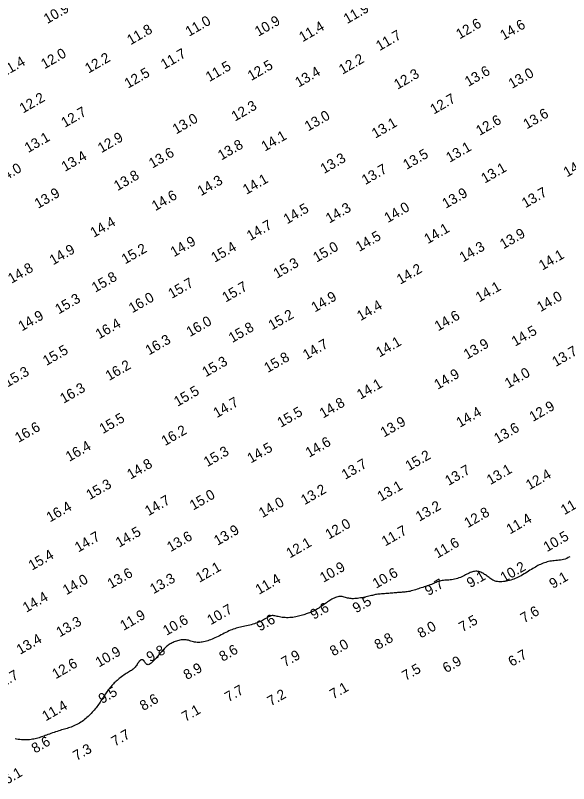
# Model space of a CAD drawing. Extents: x 3024098 to 3056816, y 418252 to 509144.
# Drawn here: x 3035779.9 to 3036054.1, y 419171.7 to 419552.6 of the extents above; entities that cross this region are included whole.
import ezdxf

# ---------------------------------------------------------------- set-up
doc = ezdxf.new("R2010")
doc.units = 0
doc.layers.add('V-CHAN-CONT-EL10', color=7, linetype='Continuous')
doc.layers.add('V-TOPO-SOUN-0911', color=7, linetype='Continuous')

msp = doc.modelspace()

# ---------------------------------------------------------------- linework, layer by layer
at = {"layer": 'V-CHAN-CONT-EL10'}
msp.add_lwpolyline([(3036054.7, 419284.19), (3036053.94, 419283.78), (3036053.18, 419283.41), (3036052.41, 419283.11), (3036051.64, 419282.87), (3036050.86, 419282.7), (3036050.09, 419282.57), (3036049.31, 419282.48), (3036048.54, 419282.41), (3036047.78, 419282.35), (3036047.02, 419282.28), (3036046.28, 419282.21), (3036045.55, 419282.11), (3036044.84, 419281.98), (3036044.14, 419281.83), (3036043.45, 419281.65), (3036042.77, 419281.45), (3036042.1, 419281.23), (3036041.45, 419280.99), (3036040.8, 419280.73), (3036040.17, 419280.44), (3036039.54, 419280.14), (3036038.91, 419279.82), (3036038.28, 419279.49), (3036037.64, 419279.13), (3036037, 419278.75), (3036036.34, 419278.35), (3036035.66, 419277.94), (3036034.96, 419277.5), (3036034.25, 419277.06), (3036033.52, 419276.6), (3036032.78, 419276.15), (3036032.04, 419275.7), (3036031.29, 419275.26), (3036030.55, 419274.84), (3036029.81, 419274.44), (3036029.09, 419274.07), (3036028.37, 419273.74), (3036027.65, 419273.43), (3036026.93, 419273.15), (3036026.21, 419272.9), (3036025.49, 419272.67), (3036024.77, 419272.47), (3036024.03, 419272.29), (3036023.28, 419272.14), (3036022.53, 419272.01), (3036021.77, 419271.92), (3036021.03, 419271.85), (3036020.3, 419271.83), (3036019.59, 419271.85), (3036018.91, 419271.91), (3036018.26, 419272.02), (3036017.66, 419272.18), (3036017.09, 419272.39), (3036016.55, 419272.63), (3036016.04, 419272.91), (3036015.56, 419273.21), (3036015.09, 419273.53), (3036014.64, 419273.86), (3036014.2, 419274.2), (3036013.76, 419274.54), (3036013.33, 419274.87), (3036012.89, 419275.2), (3036012.46, 419275.51), (3036012.02, 419275.8), (3036011.57, 419276.07), (3036011.11, 419276.31), (3036010.63, 419276.52), (3036010.14, 419276.7), (3036009.64, 419276.84), (3036009.12, 419276.95), (3036008.6, 419277.01), (3036008.06, 419277.02), (3036007.52, 419276.99), (3036006.98, 419276.92), (3036006.44, 419276.79), (3036005.89, 419276.61), (3036005.34, 419276.39), (3036004.78, 419276.12), (3036004.22, 419275.84), (3036003.64, 419275.53), (3036003.04, 419275.21), (3036002.43, 419274.89), (3036001.79, 419274.58), (3036001.12, 419274.28), (3036000.44, 419274), (3035999.73, 419273.74), (3035999.01, 419273.5), (3035998.29, 419273.29), (3035997.56, 419273.1), (3035996.83, 419272.95), (3035996.11, 419272.82), (3035995.41, 419272.73), (3035994.71, 419272.67), (3035994.02, 419272.62), (3035993.35, 419272.58), (3035992.69, 419272.54), (3035992.05, 419272.48), (3035991.42, 419272.4), (3035990.8, 419272.29), (3035990.2, 419272.14), (3035989.61, 419271.95), (3035989.02, 419271.74), (3035988.45, 419271.51), (3035987.87, 419271.27), (3035987.3, 419271.02), (3035986.72, 419270.77), (3035986.14, 419270.53), (3035985.55, 419270.3), (3035984.95, 419270.08), (3035984.33, 419269.88), (3035983.71, 419269.67), (3035983.08, 419269.47), (3035982.43, 419269.27), (3035981.76, 419269.06), (3035981.08, 419268.84), (3035980.39, 419268.61), (3035979.68, 419268.37), (3035978.97, 419268.12), (3035978.25, 419267.89), (3035977.53, 419267.66), (3035976.82, 419267.44), (3035976.12, 419267.25), (3035975.43, 419267.08), (3035974.76, 419266.95), (3035974.11, 419266.84), (3035973.48, 419266.76), (3035972.86, 419266.7), (3035972.25, 419266.64), (3035971.66, 419266.6), (3035971.07, 419266.56), (3035970.49, 419266.52), (3035969.92, 419266.48), (3035969.34, 419266.43), (3035968.77, 419266.38), (3035968.18, 419266.32), (3035967.58, 419266.27), (3035966.97, 419266.21), (3035966.33, 419266.16), (3035965.66, 419266.1), (3035964.97, 419266.06), (3035964.25, 419266.01), (3035963.52, 419265.96), (3035962.79, 419265.92), (3035962.06, 419265.87), (3035961.36, 419265.81), (3035960.69, 419265.75), (3035960.05, 419265.69), (3035959.47, 419265.61), (3035958.92, 419265.53), (3035958.4, 419265.43), (3035957.9, 419265.33), (3035957.39, 419265.21), (3035956.87, 419265.09), (3035956.33, 419264.96), (3035955.76, 419264.82), (3035955.14, 419264.67), (3035954.48, 419264.52), (3035953.79, 419264.36), (3035953.08, 419264.21), (3035952.35, 419264.06), (3035951.62, 419263.92), (3035950.89, 419263.79), (3035950.17, 419263.67), (3035949.47, 419263.58), (3035948.79, 419263.51), (3035948.13, 419263.46), (3035947.49, 419263.44), (3035946.86, 419263.44), (3035946.25, 419263.47), (3035945.66, 419263.54), (3035945.09, 419263.64), (3035944.53, 419263.77), (3035943.99, 419263.92), (3035943.45, 419264.08), (3035942.92, 419264.24), (3035942.39, 419264.38), (3035941.85, 419264.49), (3035941.32, 419264.56), (3035940.77, 419264.57), (3035940.22, 419264.52), (3035939.65, 419264.4), (3035939.08, 419264.23), (3035938.51, 419264.01), (3035937.94, 419263.76), (3035937.37, 419263.47), (3035936.8, 419263.16), (3035936.25, 419262.84), (3035935.71, 419262.5), (3035935.18, 419262.16), (3035934.66, 419261.81), (3035934.14, 419261.46), (3035933.61, 419261.1), (3035933.08, 419260.73), (3035932.55, 419260.35), (3035932, 419259.97), (3035931.43, 419259.58), (3035930.86, 419259.2), (3035930.27, 419258.81), (3035929.68, 419258.43), (3035929.09, 419258.07), (3035928.5, 419257.73), (3035927.91, 419257.41), (3035927.33, 419257.11), (3035926.76, 419256.85), (3035926.19, 419256.61), (3035925.64, 419256.4), (3035925.08, 419256.2), (3035924.52, 419256.02), (3035923.95, 419255.85), (3035923.37, 419255.67), (3035922.77, 419255.49), (3035922.16, 419255.31), (3035921.54, 419255.12), (3035920.89, 419254.94), (3035920.22, 419254.76), (3035919.54, 419254.59), (3035918.84, 419254.43), (3035918.12, 419254.3), (3035917.37, 419254.19), (3035916.61, 419254.1), (3035915.84, 419254.05), (3035915.06, 419254.02), (3035914.29, 419254.02), (3035913.53, 419254.05), (3035912.79, 419254.1), (3035912.07, 419254.17), (3035911.39, 419254.28), (3035910.76, 419254.4), (3035910.16, 419254.54), (3035909.59, 419254.68), (3035909.06, 419254.81), (3035908.55, 419254.92), (3035908.06, 419255), (3035907.59, 419255.04), (3035907.14, 419255.02), (3035906.69, 419254.94), (3035906.25, 419254.81), (3035905.8, 419254.62), (3035905.36, 419254.4), (3035904.9, 419254.14), (3035904.43, 419253.86), (3035903.94, 419253.56), (3035903.42, 419253.25), (3035902.88, 419252.94), (3035902.31, 419252.64), (3035901.71, 419252.34), (3035901.09, 419252.04), (3035900.44, 419251.76), (3035899.76, 419251.49), (3035899.06, 419251.23), (3035898.33, 419250.98), (3035897.58, 419250.75), (3035896.81, 419250.54), (3035896.02, 419250.34), (3035895.23, 419250.15), (3035894.44, 419249.97), (3035893.65, 419249.8), (3035892.88, 419249.64), (3035892.12, 419249.47), (3035891.39, 419249.31), (3035890.67, 419249.14), (3035889.96, 419248.96), (3035889.26, 419248.77), (3035888.57, 419248.56), (3035887.87, 419248.33), (3035887.16, 419248.06), (3035886.44, 419247.77), (3035885.7, 419247.44), (3035884.95, 419247.08), (3035884.18, 419246.69), (3035883.41, 419246.29), (3035882.63, 419245.88), (3035881.85, 419245.47), (3035881.08, 419245.07), (3035880.31, 419244.68), (3035879.56, 419244.31), (3035878.81, 419243.96), (3035878.07, 419243.63), (3035877.35, 419243.33), (3035876.63, 419243.04), (3035875.93, 419242.79), (3035875.23, 419242.56), (3035874.54, 419242.35), (3035873.86, 419242.17), (3035873.19, 419242.02), (3035872.53, 419241.9), (3035871.88, 419241.81), (3035871.23, 419241.76), (3035870.59, 419241.74), (3035869.96, 419241.77), (3035869.34, 419241.84), (3035868.72, 419241.95), (3035868.12, 419242.1), (3035867.51, 419242.27), (3035866.91, 419242.45), (3035866.31, 419242.62), (3035865.7, 419242.79), (3035865.1, 419242.92), (3035864.49, 419243.03), (3035863.88, 419243.08), (3035863.26, 419243.09), (3035862.64, 419243.06), (3035862.03, 419242.99), (3035861.42, 419242.89), (3035860.82, 419242.76), (3035860.23, 419242.6), (3035859.66, 419242.42), (3035859.1, 419242.23), (3035858.56, 419242.02), (3035858.03, 419241.79), (3035857.52, 419241.54), (3035857.02, 419241.28), (3035856.54, 419240.99), (3035856.08, 419240.68), (3035855.62, 419240.36), (3035855.19, 419240.01), (3035854.77, 419239.65), (3035854.36, 419239.28), (3035853.96, 419238.89), (3035853.58, 419238.5), (3035853.21, 419238.11), (3035852.85, 419237.72), (3035852.51, 419237.33), (3035852.17, 419236.95), (3035851.84, 419236.58), (3035851.51, 419236.2), (3035851.17, 419235.81), (3035850.82, 419235.4), (3035850.45, 419234.98), (3035850.05, 419234.52), (3035849.62, 419234.02), (3035849.16, 419233.49), (3035848.67, 419232.94), (3035848.17, 419232.4), (3035847.65, 419231.89), (3035847.14, 419231.44), (3035846.65, 419231.07), (3035846.18, 419230.82), (3035845.75, 419230.69), (3035845.36, 419230.73), (3035845.01, 419230.89), (3035844.69, 419231.15), (3035844.4, 419231.47), (3035844.13, 419231.84), (3035843.88, 419232.2), (3035843.63, 419232.55), (3035843.38, 419232.83), (3035843.13, 419233.04), (3035842.88, 419233.16), (3035842.62, 419233.2), (3035842.35, 419233.17), (3035842.09, 419233.07), (3035841.82, 419232.9), (3035841.55, 419232.67), (3035841.28, 419232.38), (3035841.01, 419232.04), (3035840.74, 419231.65), (3035840.46, 419231.24), (3035840.18, 419230.81), (3035839.88, 419230.37), (3035839.58, 419229.94), (3035839.26, 419229.52), (3035838.92, 419229.13), (3035838.56, 419228.78), (3035838.18, 419228.46), (3035837.78, 419228.16), (3035837.36, 419227.88), (3035836.91, 419227.59), (3035836.44, 419227.3), (3035835.93, 419227), (3035835.4, 419226.68), (3035834.84, 419226.32), (3035834.25, 419225.94), (3035833.65, 419225.53), (3035833.05, 419225.11), (3035832.45, 419224.67), (3035831.86, 419224.23), (3035831.29, 419223.79), (3035830.75, 419223.35), (3035830.24, 419222.92), (3035829.77, 419222.49), (3035829.32, 419222.07), (3035828.89, 419221.64), (3035828.48, 419221.21), (3035828.08, 419220.77), (3035827.68, 419220.32), (3035827.29, 419219.86), (3035826.89, 419219.38), (3035826.48, 419218.89), (3035826.08, 419218.38), (3035825.67, 419217.85), (3035825.27, 419217.32), (3035824.87, 419216.77), (3035824.47, 419216.22), (3035824.09, 419215.65), (3035823.71, 419215.08), (3035823.34, 419214.51), (3035822.98, 419213.93), (3035822.61, 419213.35), (3035822.25, 419212.77), (3035821.88, 419212.18), (3035821.5, 419211.6), (3035821.11, 419211.03), (3035820.7, 419210.46), (3035820.29, 419209.9), (3035819.86, 419209.34), (3035819.41, 419208.78), (3035818.95, 419208.23), (3035818.48, 419207.68), (3035817.99, 419207.14), (3035817.49, 419206.59), (3035816.98, 419206.05), (3035816.45, 419205.52), (3035815.9, 419205), (3035815.35, 419204.48), (3035814.77, 419203.98), (3035814.17, 419203.49), (3035813.56, 419203.02), (3035812.93, 419202.57), (3035812.28, 419202.15), (3035811.61, 419201.74), (3035810.93, 419201.36), (3035810.25, 419201), (3035809.56, 419200.67), (3035808.87, 419200.36), (3035808.18, 419200.07), (3035807.5, 419199.81), (3035806.83, 419199.57), (3035806.17, 419199.35), (3035805.51, 419199.14), (3035804.85, 419198.94), (3035804.18, 419198.74), (3035803.5, 419198.55), (3035802.8, 419198.34), (3035802.08, 419198.12), (3035801.33, 419197.89), (3035800.56, 419197.65), (3035799.79, 419197.39), (3035799.01, 419197.12), (3035798.24, 419196.86), (3035797.48, 419196.59), (3035796.73, 419196.32), (3035796.02, 419196.06), (3035795.34, 419195.81), (3035794.69, 419195.57), (3035794.07, 419195.34), (3035793.46, 419195.12), (3035792.86, 419194.91), (3035792.26, 419194.71), (3035791.65, 419194.52), (3035791.03, 419194.34), (3035790.4, 419194.17), (3035789.74, 419194.01), (3035789.06, 419193.86), (3035788.37, 419193.74), (3035787.65, 419193.63), (3035786.9, 419193.54), (3035786.13, 419193.48), (3035785.34, 419193.44), (3035784.52, 419193.43), (3035783.69, 419193.45), (3035782.85, 419193.49), (3035782.03, 419193.56), (3035781.22, 419193.66), (3035780.44, 419193.78), (3035779.7, 419193.92)], dxfattribs=at)

# ---------------------------------------------------------------- texts
at = {"layer": 'V-TOPO-SOUN-0911'}
for s, p in [('10.9 ', (3035795.69, 419548.3)), ('11.9 ', (3035944.34, 419548.3)), ('11.0 ', (3035865.94, 419542)), ('10.9 ', (3035900.31, 419542.03)), ('11.4 ', (3035922.23, 419539.28)), ('12.6 ', (3036000.08, 419540.69)), ('14.6 ', (3036021.9, 419540.17)), ('11.8 ', (3035836.99, 419537.8)), ('11.7 ', (3035960.38, 419534.88)), ('12.0 ', (3035794.32, 419525.89)), ('12.2 ', (3035816.12, 419523.73)), ('11.7 ', (3035853.69, 419525.76)), ('11.4 ', (3035773.97, 419521.86)), ('12.5 ', (3035896.76, 419520.05)), ('12.2 ', (3035941.98, 419523.17)), ('12.5 ', (3035835.7, 419516.25)), ('11.5 ', (3035875.99, 419519.53)), ('13.4 ', (3035920.29, 419516.8)), ('13.6 ', (3036004.41, 419517.17)), ('13.0 ', (3036026.08, 419516.15)), ('12.3 ', (3035969.31, 419515.75)), ('12.2 ', (3035783.68, 419503.94)), ('12.7 ', (3035987.29, 419503.42)), ('12.7 ', (3035804.35, 419496.86)), ('12.3 ', (3035888.76, 419499.97)), ('13.0 ', (3035859.55, 419493.57)), ('13.0 ', (3035925.03, 419495.05)), ('13.6 ', (3036033.38, 419496.07)), ('13.1 ', (3035958.3, 419491.49)), ('12.6 ', (3036009.96, 419492.83)), ('13.1 ', (3035786.22, 419484.34)), ('12.9 ', (3035822.49, 419484.26)), ('14.1 ', (3035903.54, 419485.06)), ('13.8 ', (3035882, 419480.65)), ('13.1 ', (3035995.11, 419479.52)), ('13.4 ', (3035804.48, 419475.04)), ('13.6 ', (3035847.78, 419476.65)), ('13.5 ', (3035973.79, 419475.99)), ('13.3 ', (3035932.86, 419473.96)), ('14.2 ', (3036053.3, 419472.28)), ('14.0 ', (3035772.18, 419468.97)), ('13.7 ', (3035953.33, 419468.48)), ('13.1 ', (3036012.53, 419469.18)), ('13.8 ', (3035830.46, 419465.46)), ('14.3 ', (3035871.87, 419462.93)), ('14.1 ', (3035894.39, 419463.64)), ('13.9 ', (3035791.13, 419456.67)), ('14.6 ', (3035849.23, 419455.52)), ('13.9 ', (3035993.22, 419456.7)), ('13.7 ', (3036032.66, 419456.96)), ('14.5 ', (3035914.54, 419448.99)), ('14.3 ', (3035935.48, 419449.38)), ('14.0 ', (3035964.5, 419449.64)), ('14.4 ', (3035818.75, 419442.33)), ('14.7 ', (3035896.31, 419440.75)), ('14.1 ', (3035984.28, 419439.16)), ('13.9 ', (3036021.8, 419436.62)), ('14.9 ', (3035858.51, 419432.72)), ('14.5 ', (3035950.33, 419435.31)), ('14.9 ', (3035798.57, 419428.68)), ('15.2 ', (3035834.27, 419429.14)), ('15.4 ', (3035878.66, 419429.96)), ('15.0 ', (3035929.2, 419430.02)), ('14.3 ', (3036001.79, 419430.09)), ('14.1 ', (3036041.11, 419426.07)), ('15.3 ', (3035909.53, 419422.02)), ('14.8 ', (3035777.94, 419419.53)), ('14.2 ', (3035970.69, 419419.1)), ('15.8 ', (3035819.47, 419415.1)), ('15.7 ', (3035857.4, 419412.05)), ('15.7 ', (3035884.14, 419410.24)), ('14.1 ', (3036009.77, 419410.26)), ('15.3 ', (3035801.33, 419404.34)), ('16.0 ', (3035837.83, 419404.89)), ('14.9 ', (3035928.33, 419405.32)), ('14.0 ', (3036040.16, 419405.45)), ('14.4 ', (3035950.93, 419400.99)), ('14.9 ', (3035783.09, 419395.91)), ('15.2 ', (3035907.04, 419396.4)), ('14.6 ', (3035989.42, 419395.91)), ('16.4 ', (3035821.37, 419391.97)), ('16.0 ', (3035866.4, 419393.11)), ('15.8 ', (3035887.35, 419390.13)), ('14.5 ', (3036027.6, 419388.36)), ('16.3 ', (3035846.08, 419384)), ('14.1 ', (3035960.4, 419382.96)), ('15.5 ', (3035795.25, 419378.78)), ('14.7 ', (3035924.13, 419381.73)), ('13.9 ', (3036003.82, 419381.96)), ('15.8 ', (3035904.94, 419375.27)), ('13.7 ', (3036047.69, 419378.25)), ('16.2 ', (3035826.33, 419371.33)), ('15.3 ', (3035874.23, 419373.17)), ('15.3 ', (3035775.93, 419368.12)), ('14.0 ', (3036024.21, 419367.56)), ('14.9 ', (3035989.22, 419366.97)), ('16.3 ', (3035803.76, 419360.05)), ('14.1 ', (3035950.92, 419362.06)), ('15.5 ', (3035860.24, 419358.54)), ('14.7 ', (3035879.74, 419352.93)), ('14.8 ', (3035932.4, 419352.73)), ('12.9 ', (3036036.4, 419351.02)), ('15.5 ', (3035823.27, 419345.05)), ('15.5 ', (3035911.46, 419348.14)), ('14.4 ', (3036000.18, 419348.14)), ('16.6 ', (3035781.41, 419340.63)), ('13.9 ', (3035962.61, 419343.31)), ('16.2 ', (3035854.05, 419339.05)), ('13.6 ', (3036018.88, 419340.27)), ('14.6 ', (3035925.47, 419333.25)), ('16.4 ', (3035806.58, 419331.24)), ('14.5 ', (3035896.59, 419330.42)), ('15.3 ', (3035874.98, 419328.62)), ('15.2 ', (3035974.95, 419326.65)), ('14.8 ', (3035836.99, 419322.45)), ('13.7 ', (3035943.36, 419322.35)), ('13.7 ', (3035994.6, 419319.3)), ('13.1 ', (3036015.29, 419319.71)), ('12.4 ', (3036034.69, 419317.2)), ('15.3 ', (3035816.75, 419312.31)), ('13.1 ', (3035961.05, 419311.5)), ('15.0 ', (3035868.04, 419307.12)), ('13.2 ', (3035923.18, 419309.75)), ('14.7 ', (3035845.82, 419304.3)), ('14.0 ', (3035902.3, 419303.35)), ('11.2 ', (3036052.02, 419304.83)), ('16.4 ', (3035797.03, 419301.22)), ('13.2 ', (3035980.07, 419301.55)), ('12.8 ', (3036004.12, 419298.37)), ('11.4 ', (3036025.05, 419295.25)), ('12.0 ', (3035935.27, 419292.69)), ('14.5 ', (3035831.34, 419288.69)), ('13.9 ', (3035880.04, 419289.61)), ('11.7 ', (3035963.2, 419289.28)), ('14.7 ', (3035811.07, 419286.29)), ('13.6 ', (3035856.77, 419286.46)), ('10.5 ', (3036043.41, 419286.49)), ('12.1 ', (3035915.91, 419283.35)), ('11.6 ', (3035989.12, 419283.31)), ('15.4 ', (3035788.11, 419277.3)), ('13.6 ', (3035827.25, 419268.25)), ('12.1 ', (3035871.06, 419271.25)), ('10.9 ', (3035932.56, 419271.27)), ('10.6 ', (3035958.71, 419268.35)), ('10.2 ', (3036022.06, 419271.4)), ('14.0 ', (3035805.12, 419265.1)), ('13.3 ', (3035848.34, 419265.62)), ('11.4 ', (3035900.64, 419265.33)), ('9.1', (3036005.38, 419268.63)), ('9.1', (3036046.29, 419268.24)), ('9.7', (3035984.63, 419264.71)), ('14.4 ', (3035785.29, 419256.44)), ('9.5', (3035948.82, 419256.15)), ('10.7 ', (3035876.69, 419250.24)), ('9.6', (3035927.8, 419252.94)), ('7.6', (3036032.03, 419251.2)), ('11.9 ', (3035833.55, 419247.48)), ('13.3 ', (3035801.89, 419244.23)), ('10.6 ', (3035854.77, 419244.99)), ('9.6', (3035901.13, 419247.13)), ('8.0', (3035980.94, 419243.68)), ('7.5', (3036001.48, 419246.73)), ('13.4 ', (3035782.2, 419235.57)), ('8.8', (3035959.6, 419237.97)), ('8.6', (3035882.66, 419232.11)), ('8.0', (3035937.5, 419234.79)), ('10.9 ', (3035821.34, 419229.3)), ('9.8', (3035846.6, 419231.87)), ('7.9', (3035913.53, 419229.38)), ('6.7', (3036025.97, 419229.61)), ('12.6 ', (3035799.85, 419223.44)), ('6.9', (3035993.45, 419226.46)), ('8.9', (3035864.94, 419223.04)), ('7.5', (3035973.33, 419222.62)), ('12.7 ', (3035770.65, 419217.62)), ('7.1', (3035937.43, 419213.45)), ('9.5', (3035822.84, 419211.17)), ('7.7', (3035885.48, 419212.05)), ('7.2', (3035906.51, 419209.99)), ('8.6', (3035843.29, 419207.7)), ('11.4 ', (3035794.9, 419202.57)), ('7.1', (3035864.14, 419202.32)), ('7.7', (3035829.18, 419190.04)), ('8.6', (3035789.65, 419186.6)), ('7.3', (3035810.19, 419182.95)), ('6.1', (3035775.72, 419171.22))]:
    msp.add_text(s, height=5, rotation=30, dxfattribs=at).set_placement(p)

doc.saveas('drawing.dxf')
